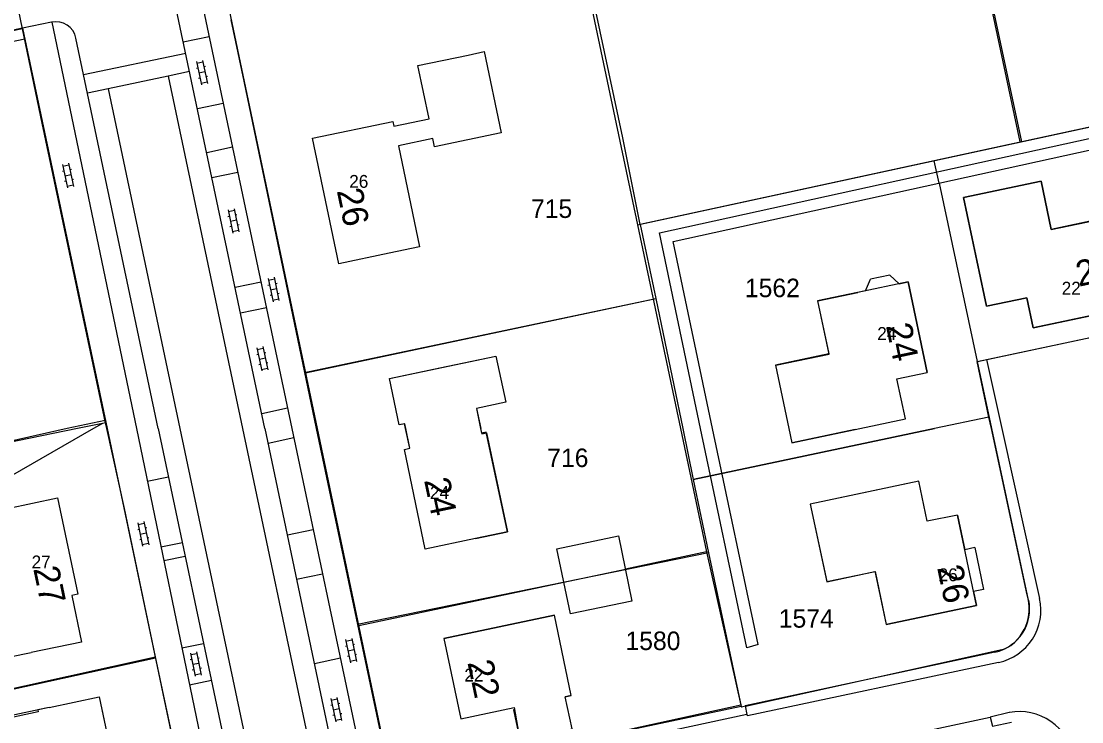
# Model space of a CAD drawing. Extents: x 148816 to 151297, y 399515 to 402500.
# Drawn here: x 150675.7 to 150778.9, y 400471.5 to 400539.6 of the extents above; entities that cross this region are included whole.
import ezdxf

# ---------------------------------------------------------------- set-up
doc = ezdxf.new("R2010")
doc.units = 0
for name, color, linetype in [('B01 Hoofdgebouw  [D] Norm', 7, 'Continuous'), ('B01 Hoofdgebouw  [T] Norm', 7, 'Continuous'), ('B01 hoofgebouw', 7, 'Continuous'), ('B02 Bijgebouw  [D] Norm', 7, 'Continuous'), ('G01 perceelsgrens', 7, 'Continuous'), ('S02 Open verharding  Norm', 7, 'Continuous'), ('T04 Haag heg  [D] Gem', 7, 'Continuous'), ('T09 Insteek water  [T] Norm', 7, 'Continuous'), ('V00 Kant verharding algemeen  [T] Norm', 7, 'Continuous'), ('V00 Kant verharding algemeen secundair  [T] Gem', 7, 'Continuous'), ('Z01 perceelnummer', 7, 'Continuous'), ('Z02 huisnummer', 7, 'Continuous'), ('Z02 Huisnummer  [Tekst] Norm', 7, 'Continuous')]:
    doc.layers.add(name, color=color, linetype=linetype)

msp = doc.modelspace()

# ---------------------------------------------------------------- linework, layer by layer
at = {"layer": 'B01 Hoofdgebouw  [D] Norm'}
for p, q in [((150674.39, 400477.75), (150676.64, 400478.22)), ((150678.38, 400472.86), (150674.13, 400471.96))]:
    msp.add_line(p, q, dxfattribs=at)
at = {"layer": 'B01 Hoofdgebouw  [T] Norm'}
for p, q in [((150714.29, 400535.33), (150719.18, 400536.35)), ((150715.38, 400530.14), (150714.29, 400535.33)), ((150704.04, 400528.26), (150711.85, 400529.9)), ((150711.85, 400529.9), (150711.95, 400529.42)), ((150711.95, 400529.42), (150715.38, 400530.14)), ((150706.6, 400516.04), (150704.04, 400528.26)), ((150767.44, 400522.48), (150774.98, 400524.07)), ((150774.98, 400524.07), (150775.98, 400519.37)), ((150769.67, 400511.91), (150767.44, 400522.48)), ((150775.98, 400519.37), (150781.14, 400520.46)), ((150711.5, 400517.07), (150706.6, 400516.04)), ((150757.88, 400513.41), (150758.37, 400514.53)), ((150760.27, 400514.93), (150758.37, 400514.53)), ((150760.27, 400514.93), (150761.16, 400514.09)), ((150757.88, 400513.41), (150753.22, 400512.43)), ((150761.16, 400514.09), (150762.03, 400514.28)), ((150762.03, 400514.28), (150763.89, 400505.47)), ((150753.22, 400512.43), (150754.31, 400507.26)), ((150773.58, 400512.73), (150769.67, 400511.91)), ((150774.2, 400509.8), (150773.58, 400512.73)), ((150783, 400511.66), (150774.2, 400509.8)), ((150754.31, 400507.26), (150749.13, 400506.16)), ((150749.13, 400506.16), (150750.42, 400500)), ((150760.95, 400504.85), (150763.89, 400505.47)), ((150761.77, 400500.94), (150760.95, 400504.85)), ((150757.32, 400500), (150761.77, 400500.94)), ((150713.11, 400500), (150713.01, 400500.48)), ((150713.5, 400498.09), (150713.11, 400500)), ((150750.42, 400500), (150750.72, 400498.61)), ((150750.72, 400498.61), (150757.32, 400500)), ((150712.98, 400497.97), (150713.5, 400498.09)), ((150715.02, 400488.28), (150712.98, 400497.97)), ((150763.08, 400494.89), (150752.51, 400492.66)), ((150763.9, 400490.98), (150763.08, 400494.89)), ((150674.32, 400492.23), (150679.21, 400493.27)), ((150679.21, 400493.27), (150681.19, 400483.88)), ((150752.51, 400492.66), (150754.11, 400485.11)), ((150766.84, 400491.59), (150763.9, 400490.98)), ((150719.91, 400489.31), (150715.02, 400488.28)), ((150768.52, 400488.43), (150767.55, 400488.22)), ((150768.52, 400488.43), (150769.39, 400484.36)), ((150754.11, 400485.11), (150758.81, 400486.1)), ((150758.81, 400486.1), (150759.9, 400480.93)), ((150681.19, 400483.88), (150680.6, 400483.75)), ((150680.6, 400483.75), (150681.53, 400479.23)), ((150769.39, 400484.36), (150768.41, 400484.15)), ((150716.83, 400479.58), (150727.59, 400481.84)), ((150729.23, 400474.03), (150727.59, 400481.84)), ((150716.83, 400479.58), (150718.48, 400471.76)), ((150681.53, 400479.23), (150676.64, 400478.22)), ((150678.38, 400472.86), (150683.27, 400473.9)), ((150683.27, 400473.9), (150685.35, 400464.07)), ((150729.23, 400474.03), (150728.65, 400473.91)), ((150729.31, 400470.78), (150728.65, 400473.91)), ((150718.48, 400471.76), (150723.66, 400472.86)), ((150723.71, 400472.66), (150723.61, 400472.64)), ((150723.61, 400472.64), (150724.23, 400469.71)), ((150723.66, 400472.86), (150723.71, 400472.66))]:
    msp.add_line(p, q, dxfattribs=at)
for points in [[(150719.18, 400536.35), (150720.75, 400536.68), (150722.4, 400528.79), (150715.92, 400527.43), (150715.75, 400528.23), (150712.4, 400527.53), (150714.46, 400517.69), (150711.5, 400517.07)], [(150713.01, 400500.48), (150712.48, 400500.37), (150711.53, 400504.87), (150721.9, 400507.06), (150722.85, 400502.56), (150720.02, 400501.96), (150720.43, 400500)], [(150719.91, 400489.31), (150723.02, 400489.95), (150720.95, 400499.64), (150720.53, 400499.55), (150720.43, 400500)], [(150766.84, 400491.59), (150767.55, 400488.22)], [(150768.41, 400484.15), (150768.7, 400482.78), (150759.9, 400480.93)]]:
    msp.add_lwpolyline(points, dxfattribs=at)
at = {"layer": 'B01 hoofgebouw'}
for points in [[(150711.5, 400517.07), (150706.6, 400516.04), (150704.04, 400528.26), (150711.85, 400529.9), (150711.95, 400529.42), (150715.38, 400530.14), (150714.29, 400535.33), (150719.18, 400536.35)], [(150719.18, 400536.35), (150720.75, 400536.68), (150722.4, 400528.79), (150715.92, 400527.43), (150715.75, 400528.23), (150712.4, 400527.53), (150714.46, 400517.69), (150711.5, 400517.07)], [(150781.97, 400516.55), (150781.14, 400520.47), (150775.97, 400519.38), (150774.98, 400524.08), (150767.44, 400522.48), (150768.77, 400516.2)], [(150768.64, 400516.8), (150769.67, 400511.91), (150773.58, 400512.73), (150774.2, 400509.8), (150783, 400511.66), (150781.97, 400516.55)], [(150757.32, 400500), (150761.77, 400500.94), (150760.95, 400504.85), (150763.89, 400505.47), (150762.03, 400514.28), (150757.14, 400513.24)], [(150750.44, 400500), (150749.15, 400506.16), (150754.33, 400507.25), (150753.24, 400512.43), (150757.14, 400513.24)], [(150716.42, 400505.9), (150721.9, 400507.06), (150722.85, 400502.56), (150720.02, 400501.96), (150720.4, 400500)], [(150713.1, 400500), (150713, 400500.48), (150712.48, 400500.37), (150711.53, 400504.87), (150716.42, 400505.9)], [(150719.91, 400489.31), (150715.02, 400488.28), (150712.98, 400497.97), (150713.5, 400498.09), (150713.1, 400500)], [(150720.4, 400500), (150720.51, 400499.49)], [(150756.88, 400499.91), (150750.73, 400498.62), (150750.44, 400500)], [(150756.88, 400499.91), (150757.32, 400500)], [(150720.51, 400499.49), (150720.98, 400499.59), (150723.01, 400489.96), (150719.91, 400489.31)], [(150758.87, 400485.82), (150759.9, 400480.93), (150768.7, 400482.78), (150766.84, 400491.59), (150763.9, 400490.98), (150763.08, 400494.89), (150758.19, 400493.86)], [(150758.19, 400493.86), (150752.5, 400492.65), (150754.11, 400485.1), (150758.8, 400486.1)], [(150674.32, 400492.23), (150679.21, 400493.27), (150681.19, 400483.88), (150680.6, 400483.75), (150681.53, 400479.23), (150676.64, 400478.22)], [(150674.32, 400492.23), (150672.59, 400491.86), (150673.75, 400486.37), (150672.81, 400486.17), (150674.57, 400477.79), (150676.64, 400478.22)], [(150758.8, 400486.1), (150758.87, 400485.82)], [(150727.59, 400481.84), (150716.83, 400479.58), (150718.48, 400471.76), (150723.66, 400472.86), (150724.23, 400469.71), (150729.31, 400470.78), (150728.65, 400473.91), (150729.23, 400474.03), (150727.59, 400481.84)], [(150678.38, 400472.86), (150683.27, 400473.9), (150685.35, 400464.07), (150680.46, 400463.03)], [(150678.38, 400472.86), (150677.28, 400472.63), (150677.32, 400472.44), (150674.18, 400471.77), (150674.82, 400468.77), (150677.77, 400469.4), (150679.18, 400462.76), (150680.46, 400463.03)]]:
    msp.add_lwpolyline(points, dxfattribs=at)
at = {"layer": 'B02 Bijgebouw  [D] Norm'}
msp.add_line((150728.52, 400485.06), (150734.5, 400486.33), dxfattribs=at)
msp.add_lwpolyline([(150733.83, 400489.55), (150735.14, 400483.22), (150729.16, 400481.97), (150727.84, 400488.31)], close=True, dxfattribs=at)
at = {"layer": 'G01 perceelsgrens'}
for points in [[(150773.11, 400527.89), (150762.86, 400575.82)], [(150735.93, 400519.85), (150734.26, 400528.28), (150730.25, 400547.04)], [(150675.8, 400538.91), (150674.5, 400545.19)], [(150696.08, 400539.78), (150697.35, 400533.8), (150703.25, 400505.47)], [(150675.8, 400538.91), (150642.58, 400532.07)], [(150683.89, 400500.57), (150677.58, 400530.34), (150675.8, 400538.91)], [(150802.27, 400534.2), (150773.11, 400527.89)], [(150773.11, 400527.89), (150764.58, 400526.05)], [(150764.58, 400526.05), (150735.93, 400519.85)], [(150765.05, 400523.88), (150764.58, 400526.05)], [(150765.05, 400523.88), (150768.76, 400506.53)], [(150735.93, 400519.85), (150737.47, 400512.66)], [(150703.25, 400505.47), (150737.47, 400512.66)], [(150737.47, 400512.66), (150740.09, 400500)], [(150768.76, 400506.53), (150780.39, 400509.01)], [(150769.91, 400501.11), (150768.76, 400506.53)], [(150703.25, 400505.47), (150704.4, 400500)], [(150769.91, 400501.11), (150764.61, 400500)], [(150770.15, 400500), (150769.91, 400501.11)], [(150681.14, 400500), (150654.42, 400494.52)], [(150682.71, 400500), (150656.42, 400484.88)], [(150683.58, 400500.5), (150681.14, 400500)], [(150683.58, 400500.5), (150682.71, 400500)], [(150683.89, 400500.57), (150683.58, 400500.5)], [(150684.02, 400500), (150683.89, 400500.57)], [(150688.76, 400477.78), (150685.72, 400492.21), (150684.02, 400500)], [(150704.4, 400500), (150708.42, 400480.94)], [(150740.09, 400500), (150741.11, 400495.06)], [(150764.61, 400500), (150741.11, 400495.06)], [(150773.63, 400483.82), (150770.15, 400500)], [(150741.11, 400495.06), (150742.59, 400487.92)], [(150742.59, 400487.92), (150708.42, 400480.94)], [(150742.59, 400487.92), (150745.78, 400472.97)], [(150708.42, 400480.94), (150711.62, 400465.72)], [(150746.2, 400472.99), (150771.45, 400478.56)], [(150659.24, 400471.28), (150688.76, 400477.78)], [(150692.11, 400461.9), (150688.76, 400477.78)], [(150745.78, 400472.97), (150719.4, 400467.37)], [(150745.78, 400472.97), (150745.8, 400472.9)], [(150746.2, 400472.99), (150745.8, 400472.9)]]:
    msp.add_lwpolyline(points, dxfattribs=at)
msp.add_arc((150769.43, 400482.48), 4.41, 297.2107, 17.712, dxfattribs=at)
at = {"layer": 'S02 Open verharding  Norm'}
for p, q in [((150692.87, 400535.07), (150692.73, 400535.04)), ((150692.74, 400535.71), (150693.21, 400533.46)), ((150692.77, 400535.56), (150693.36, 400535.69)), ((150693.32, 400535.83), (150693.8, 400533.58)), ((150693.61, 400535.23), (150693.46, 400535.2)), ((150693.08, 400534.09), (150692.93, 400534.06)), ((150693.56, 400534.71), (150692.98, 400534.58)), ((150693.81, 400534.25), (150693.67, 400534.22)), ((150693.18, 400533.61), (150693.77, 400533.73)), ((150680.28, 400525.82), (150680.75, 400523.57)), ((150679.83, 400525.05), (150679.68, 400525.02)), ((150679.69, 400525.69), (150680.17, 400523.44)), ((150679.72, 400525.54), (150680.31, 400525.67)), ((150680.52, 400524.69), (150679.93, 400524.57)), ((150680.56, 400525.21), (150680.41, 400525.18)), ((150680.03, 400524.08), (150679.89, 400524.05)), ((150680.14, 400523.59), (150680.72, 400523.71)), ((150680.77, 400524.23), (150680.62, 400524.2)), ((150695.94, 400520.64), (150695.8, 400520.61)), ((150695.81, 400521.28), (150696.28, 400519.03)), ((150695.84, 400521.13), (150696.43, 400521.26)), ((150696.39, 400521.4), (150696.87, 400519.15)), ((150696.68, 400520.8), (150696.53, 400520.77)), ((150696.15, 400519.67), (150696, 400519.63)), ((150696.63, 400520.28), (150696.05, 400520.15)), ((150696.88, 400519.82), (150696.74, 400519.79)), ((150696.25, 400519.18), (150696.84, 400519.3)), ((150699.71, 400514.6), (150700.19, 400512.35)), ((150699.74, 400514.45), (150700.33, 400514.58)), ((150700.29, 400514.73), (150700.77, 400512.48)), ((150699.84, 400513.96), (150699.7, 400513.93)), ((150700.53, 400513.6), (150699.95, 400513.48)), ((150700.58, 400514.12), (150700.43, 400514.09)), ((150700.05, 400512.99), (150699.9, 400512.96)), ((150700.15, 400512.5), (150700.74, 400512.62)), ((150700.78, 400513.14), (150700.64, 400513.11)), ((150698.76, 400507.22), (150698.61, 400507.19)), ((150698.62, 400507.86), (150699.1, 400505.61)), ((150698.65, 400507.71), (150699.24, 400507.84)), ((150699.21, 400507.98), (150699.68, 400505.73)), ((150699.49, 400507.38), (150699.34, 400507.35)), ((150698.96, 400506.24), (150698.82, 400506.21)), ((150699.45, 400506.86), (150698.86, 400506.73)), ((150699.7, 400506.4), (150699.55, 400506.37)), ((150699.07, 400505.76), (150699.65, 400505.88)), ((150687.03, 400490.83), (150687.49, 400488.57)), ((150687.06, 400490.68), (150687.65, 400490.8)), ((150687.62, 400490.95), (150688.08, 400488.69)), ((150687.16, 400490.19), (150687.02, 400490.16)), ((150687.85, 400489.82), (150687.26, 400489.7)), ((150687.9, 400490.34), (150687.75, 400490.31)), ((150687.36, 400489.21), (150687.22, 400489.18)), ((150687.46, 400488.72), (150688.05, 400488.84)), ((150688.1, 400489.36), (150687.95, 400489.33)), ((150707.26, 400479.47), (150707.72, 400477.22)), ((150707.29, 400479.32), (150707.88, 400479.44)), ((150707.85, 400479.59), (150708.31, 400477.34)), ((150692.73, 400478.27), (150693.2, 400476.02)), ((150707.39, 400478.83), (150707.24, 400478.8)), ((150708.08, 400478.47), (150707.49, 400478.34)), ((150708.12, 400478.99), (150707.98, 400478.96)), ((150692.28, 400477.52), (150692.13, 400477.49)), ((150692.15, 400478.15), (150692.61, 400475.9)), ((150692.18, 400478.01), (150692.76, 400478.13)), ((150693.01, 400477.67), (150692.86, 400477.64)), ((150707.59, 400477.85), (150707.44, 400477.82)), ((150707.69, 400477.37), (150708.28, 400477.49)), ((150708.33, 400478.01), (150708.18, 400477.98)), ((150692.48, 400476.54), (150692.33, 400476.51)), ((150692.96, 400477.15), (150692.38, 400477.03)), ((150692.58, 400476.05), (150693.17, 400476.17)), ((150693.21, 400476.69), (150693.07, 400476.66)), ((150705.95, 400473.09), (150705.81, 400473.06)), ((150705.82, 400473.73), (150706.29, 400471.48)), ((150705.85, 400473.58), (150706.44, 400473.7)), ((150706.41, 400473.85), (150706.87, 400471.6)), ((150706.69, 400473.24), (150706.54, 400473.21)), ((150706.15, 400472.11), (150706.01, 400472.08)), ((150706.64, 400472.72), (150706.05, 400472.6)), ((150706.89, 400472.26), (150706.74, 400472.23)), ((150706.25, 400471.62), (150706.84, 400471.74))]:
    msp.add_line(p, q, dxfattribs=at)
at = {"layer": 'T04 Haag heg  [D] Gem'}
for p, q in [((150762.76, 400575.95), (150772.9, 400527.92)), ((150725.48, 400568.13), (150739.87, 400500.02)), ((150735.69, 400519.84), (150802.27, 400534.23)), ((150765.05, 400523.88), (150768.76, 400506.53)), ((150703.35, 400505.42), (150737.16, 400512.59)), ((150769.91, 400501.11), (150764.6, 400500)), ((150680.15, 400500), (150660.18, 400495.52)), ((150683.86, 400500.78), (150680.15, 400500)), ((150739.87, 400500.02), (150742.41, 400488)), ((150741.11, 400495.06), (150764.61, 400500)), ((150742.41, 400488), (150734.5, 400486.33)), ((150742.41, 400488), (150745.76, 400473.09)), ((150708.53, 400480.83), (150728.52, 400485.06)), ((150688.75, 400477.65), (150659.28, 400471.25))]:
    msp.add_line(p, q, dxfattribs=at)
msp.add_lwpolyline([(150745.76, 400473.09), (150712.18, 400465.77)], dxfattribs=at)
at = {"layer": 'T09 Insteek water  [T] Norm'}
for p, q in [((150737.81, 400519.04), (150803.26, 400533.4)), ((150739.14, 400518.21), (150802.39, 400532.08)), ((150741.83, 400500), (150737.81, 400519.04)), ((150742.98, 400500), (150739.14, 400518.21)), ((150746.34, 400478.67), (150741.83, 400500)), ((150747.43, 400479), (150742.98, 400500)), ((150747.43, 400479), (150746.34, 400478.67))]:
    msp.add_line(p, q, dxfattribs=at)
at = {"layer": 'V00 Kant verharding algemeen  [T] Norm'}
for p, q in [((150690.99, 400564.14), (150704.49, 400500)), ((150688.6, 400563.64), (150702.03, 400500)), ((150699.4, 400500), (150686.53, 400560.94)), ((150678.63, 400539.54), (150675.8, 400538.96)), ((150678.66, 400539.55), (150686.89, 400500)), ((150675.8, 400538.96), (150641.07, 400531.87)), ((150675.8, 400538.96), (150684.03, 400500)), ((150691.45, 400537.63), (150693.98, 400538.16)), ((150689.01, 400500), (150680.99, 400538)), ((150689.97, 400534.31), (150684.14, 400533.07)), ((150689.97, 400534.31), (150697.23, 400500)), ((150684.14, 400533.07), (150691.13, 400500)), ((150692.82, 400531.15), (150695.35, 400531.68)), ((150693.73, 400526.88), (150696.24, 400527.42)), ((150694.24, 400524.43), (150696.76, 400524.96)), ((150696.5, 400513.76), (150699.02, 400514.29)), ((150697.03, 400511.26), (150699.54, 400511.79)), ((150768.79, 400506.54), (150780.39, 400509)), ((150699.09, 400501.48), (150701.61, 400502.01)), ((150684.03, 400500), (150709.53, 400379.25)), ((150686.89, 400500), (150714.34, 400367.91)), ((150689.01, 400500), (150717.35, 400366.06)), ((150691.13, 400500), (150720.22, 400362.36)), ((150697.23, 400500), (150726.08, 400363.51)), ((150699.4, 400500), (150727.79, 400365.06)), ((150702.03, 400500), (150709.5, 400464.6)), ((150704.49, 400500), (150711.91, 400464.76)), ((150702.22, 400499.09), (150699.71, 400498.55)), ((150687.95, 400494.9), (150690, 400495.32)), ((150704.11, 400490.16), (150701.59, 400489.63)), ((150689.28, 400488.48), (150691.36, 400488.92)), ((150689.56, 400487.15), (150691.64, 400487.58)), ((150705.02, 400485.85), (150702.49, 400485.32)), ((150691.32, 400478.66), (150693.43, 400479.1)), ((150706.75, 400477.65), (150704.22, 400477.12)), ((150692.07, 400475.06), (150694.19, 400475.51))]:
    msp.add_line(p, q, dxfattribs=at)
for points in [[(150676.02, 400537.91), (150647.78, 400532.02), (150641.32, 400530.65), (150641.07, 400531.87), (150616.64, 400526.82)], [(150770.19, 400500), (150768.79, 400506.54)], [(150773.77, 400483.32), (150770.19, 400500)], [(150770.49, 400478.25), (150746.16, 400473.04), (150746.34, 400472.17), (150711.23, 400464.61)], [(150712.56, 400459.64), (150770.03, 400471.93), (150770.24, 400471.03), (150772.11, 400471.42)]]:
    msp.add_lwpolyline(points, dxfattribs=at)
for centre, radius, start, end in [((150679.04, 400537.59), 2, 11.9127, 101.6911), ((150769.6, 400482.42), 4.27, 282.0802, 12.1168)]:
    msp.add_arc(centre, radius, start, end, dxfattribs=at)
at = {"layer": 'V00 Kant verharding algemeen secundair  [T] Gem'}
for p, q in [((150691.69, 400536.51), (150681.75, 400534.41)), ((150692.06, 400534.75), (150689.97, 400534.31)), ((150684.14, 400533.07), (150682.12, 400532.65))]:
    msp.add_line(p, q, dxfattribs=at)
for points in [[(150769.67, 400506.73), (150771.17, 400500)], [(150771.17, 400500), (150774.84, 400483.46)], [(150770.84, 400477.24), (150746.38, 400472.04), (150746.35, 400472.17)], [(150771.89, 400472.36), (150770.03, 400471.93)]]:
    msp.add_lwpolyline(points, dxfattribs=at)
for centre, radius, start, end in [((150769.76, 400482.33), 5.2, 282.002, 12.5154), ((150772.9, 400467.21), 5.25, 8.5808, 101.0414)]:
    msp.add_arc(centre, radius, start, end, dxfattribs=at)

# ---------------------------------------------------------------- texts
at = {"layer": 'Z01 perceelnummer'}
for s, p in [('715', (150725.31, 400520.5)), ('1562', (150746.14, 400512.79)), ('716', (150726.89, 400496.26)), ('1574', (150749.44, 400480.63)), ('1580', (150734.51, 400478.45))]:
    msp.add_text(s, height=1.8, dxfattribs=at).set_placement(p)
at = {"layer": 'Z02 huisnummer'}
for s, rotation, p in [('26', 281.8267, (150706.39, 400523.15)), ('22', 11.8946, (150778.65, 400513.8)), ('24', 281.8828, (150759.86, 400510.02)), ('24', 281.8828, (150714.89, 400494.98)), ('27', 281.8828, (150676.83, 400486.37)), ('26', 281.9506, (150764.85, 400486.47)), ('22', 281.9506, (150719.11, 400477.25))]:
    msp.add_text(s, height=2.5, rotation=rotation, dxfattribs=at).set_placement(p)
at = {"layer": 'Z02 Huisnummer  [Tekst] Norm'}
for s, p in [('26', (150707.61, 400523.43)), ('22', (150776.99, 400513.04)), ('24', (150759.03, 400508.63)), ('24', (150715.47, 400493.15)), ('27', (150676.68, 400486.4)), ('26', (150765, 400485.15)), ('22', (150718.82, 400475.39))]:
    msp.add_text(s, height=1.25, dxfattribs=at).set_placement(p)

doc.saveas('drawing.dxf')
